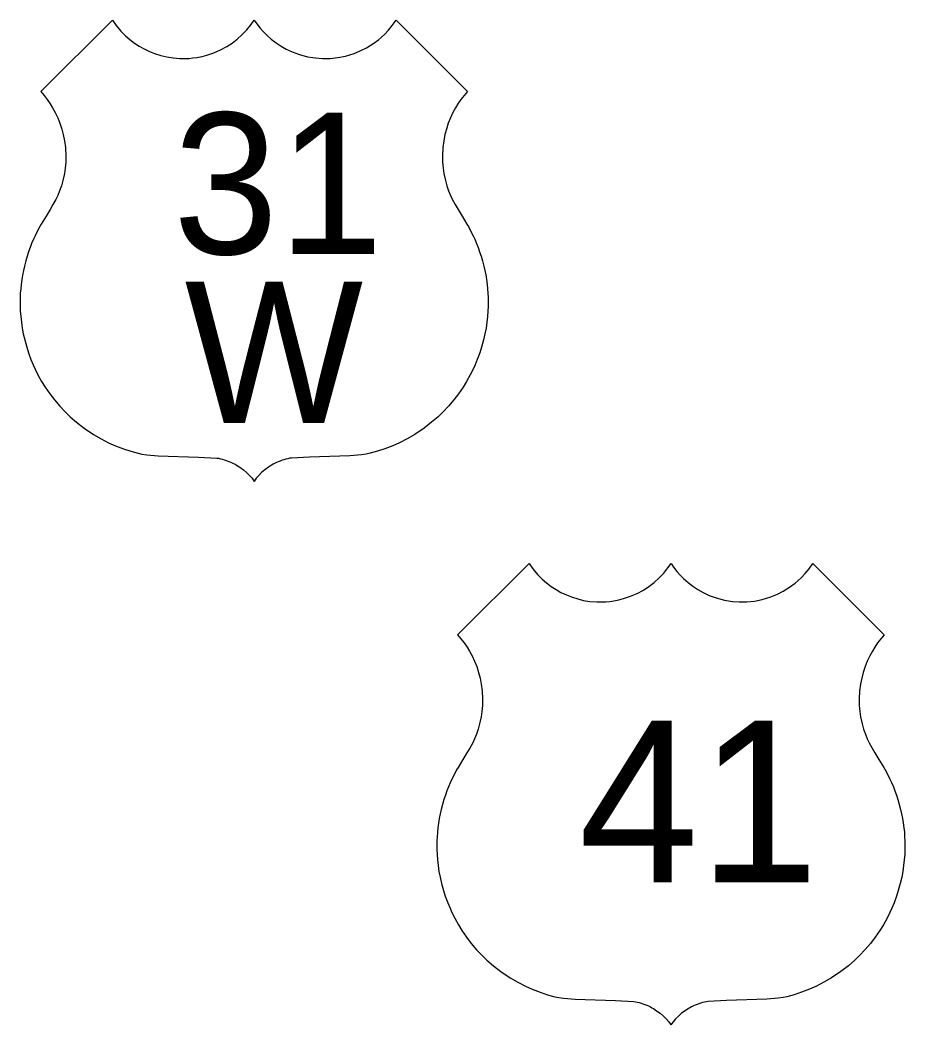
# Model space of a CAD drawing. Extents: x 1612280 to 1883141, y 560852 to 780851.
# Drawn here: x 1755806 to 1758121, y 717768 to 720396 of the extents above; entities that cross this region are included whole.
import ezdxf

# ---------------------------------------------------------------- set-up
doc = ezdxf.new("R2010")
doc.units = 0
doc.layers.add('SURVEY - DRAINAGE - Bridge Deck with Text', color=7, linetype='Continuous')

msp = doc.modelspace()

# ---------------------------------------------------------------- linework, layer by layer
at = {"layer": 'SURVEY - DRAINAGE - Bridge Deck with Text'}
for points in [[(1755860.4, 720210), (1756047.9, 720396.4), (1756057.6, 720382.6), (1756069.9, 720367.9), (1756082, 720355.7), (1756093.2, 720345.9), (1756105.6, 720336.5), (1756118.4, 720328.1), (1756130.8, 720321.1), (1756145.4, 720314.1), (1756158.4, 720308.9), (1756174.8, 720303.8), (1756190.5, 720300.1), (1756207, 720297.5), (1756224.6, 720296.1), (1756232.7, 720295.9), (1756240.7, 720296), (1756248.6, 720296.4), (1756258.7, 720297.3), (1756269.1, 720298.8), (1756282.6, 720301.4), (1756295.1, 720304.6), (1756313.3, 720310.8), (1756330.5, 720318.3), (1756347, 720327.2), (1756360.9, 720336.2), (1756374.6, 720346.7), (1756387.9, 720358.6), (1756399.9, 720371.3), (1756411.2, 720385.2), (1756419, 720396.4), (1756425.9, 720386.5), (1756434.7, 720375.3), (1756442.6, 720366.3), (1756451.9, 720356.9), (1756463.6, 720346.5), (1756476, 720337), (1756489.2, 720328.4), (1756502.8, 720320.7), (1756518.7, 720313.2), (1756537.4, 720306.3), (1756558.6, 720300.7), (1756579.5, 720297.3), (1756597.7, 720296), (1756617.4, 720296.2), (1756637.7, 720298.4), (1756657.8, 720302.4), (1756680.2, 720309.2), (1756697.9, 720316.5), (1756712.5, 720323.9), (1756729.5, 720334.4), (1756743.7, 720345), (1756759.5, 720359), (1756770.2, 720370.3), (1756780.1, 720382.2), (1756790.2, 720396.4), (1756977, 720210)], [(1755860.4, 720210), (1756047.9, 720396.4), (1756057.6, 720382.6), (1756069.9, 720367.9), (1756082, 720355.7), (1756093.2, 720345.9), (1756105.6, 720336.5), (1756118.4, 720328.1), (1756130.8, 720321.1), (1756145.4, 720314.1), (1756158.4, 720308.9), (1756174.8, 720303.8), (1756190.5, 720300.1), (1756207, 720297.5), (1756224.6, 720296.1), (1756232.7, 720295.9), (1756240.7, 720296), (1756248.6, 720296.4), (1756258.7, 720297.3), (1756269.1, 720298.8), (1756282.6, 720301.4), (1756295.1, 720304.6), (1756313.3, 720310.8), (1756330.5, 720318.3), (1756347, 720327.2), (1756360.9, 720336.2), (1756374.6, 720346.7), (1756387.9, 720358.6), (1756399.9, 720371.3), (1756411.2, 720385.2), (1756419, 720396.4), (1756425.9, 720386.5), (1756434.7, 720375.3), (1756442.6, 720366.3), (1756451.9, 720356.9), (1756463.6, 720346.5), (1756476, 720337), (1756489.2, 720328.4), (1756502.8, 720320.7), (1756518.7, 720313.2), (1756537.4, 720306.3), (1756558.6, 720300.7), (1756579.5, 720297.3), (1756597.7, 720296), (1756617.4, 720296.2), (1756637.7, 720298.4), (1756657.8, 720302.4), (1756680.2, 720309.2), (1756697.9, 720316.5), (1756712.5, 720323.9), (1756729.5, 720334.4), (1756743.7, 720345), (1756759.5, 720359), (1756770.2, 720370.3), (1756780.1, 720382.2), (1756790.2, 720396.4), (1756977, 720210)], [(1755860.4, 720210), (1755869.5, 720199.3), (1755877.7, 720188.6), (1755885.4, 720177.5), (1755891.7, 720167.2), (1755898.5, 720154.8), (1755905, 720140.9), (1755910.6, 720126.8), (1755915.7, 720111.4), (1755919.6, 720096.9), (1755922.7, 720081), (1755925, 720063.2), (1755926.1, 720041.6), (1755925.8, 720025.1), (1755924.4, 720009.2), (1755922.3, 719995.2), (1755918.4, 719977), (1755914.5, 719963.2), (1755909.9, 719950), (1755905, 719937.9), (1755900.2, 719927.5), (1755892.5, 719913.8), (1755885.2, 719901.2), (1755874.7, 719883.6), (1755861.9, 719862.5), (1755858.2, 719856.5), (1755852.2, 719845.5), (1755845.7, 719832.3), (1755841.5, 719823.2), (1755836.7, 719811.9), (1755832.6, 719801.6), (1755828.7, 719790.6), (1755824.8, 719778.9), (1755821.1, 719766.3), (1755817.7, 719752.9), (1755815.2, 719741.7), (1755812.8, 719729.6), (1755810.9, 719717.7), (1755809.2, 719705), (1755808, 719693.4), (1755807.1, 719681.8), (1755806.7, 719671), (1755806.5, 719659.8), (1755806.6, 719647.4), (1755807.1, 719635.8), (1755808.1, 719621.3), (1755809.8, 719606.2), (1755812, 719590.9), (1755814.8, 719576.2), (1755818.5, 719559.9), (1755823.7, 719540.8), (1755828.4, 719526.2), (1755834.9, 719508.6), (1755840.8, 719495), (1755845.9, 719483.4), (1755853.2, 719468.8), (1755862.9, 719451.2), (1755872.1, 719436.5), (1755884.1, 719419), (1755896.6, 719402.7), (1755910.4, 719386.4), (1755924.9, 719371.1), (1755937.3, 719359.1), (1755954.2, 719344.4), (1755974, 719329), (1755998.2, 719312.7), (1756018.4, 719300.9), (1756037.9, 719291), (1756055.9, 719282.9), (1756076.7, 719274.9), (1756096, 719268.5), (1756115.4, 719263.2), (1756125.2, 719260.9), (1756137.9, 719259.2), (1756168, 719256.6), (1756273.6, 719253.3), (1756321.3, 719250.8), (1756325.8, 719250.3), (1756330.6, 719249.2), (1756335.8, 719247.9), (1756340.8, 719246.4), (1756345.5, 719244.8), (1756350.2, 719243.1), (1756355.5, 719241), (1756359.9, 719239), (1756365, 719236.5), (1756368.9, 719234.5), (1756372.9, 719232.2), (1756381.4, 719226.8), (1756390.6, 719220.1), (1756399.1, 719212.7), (1756406.7, 719205.2), (1756413.2, 719197.9), (1756418.7, 719189.6)], [(1755860.4, 720210), (1755869.5, 720199.3), (1755877.7, 720188.6), (1755885.4, 720177.5), (1755891.7, 720167.2), (1755898.5, 720154.8), (1755905, 720140.9), (1755910.6, 720126.8), (1755915.7, 720111.4), (1755919.6, 720096.9), (1755922.7, 720081), (1755925, 720063.2), (1755926.1, 720041.6), (1755925.8, 720025.1), (1755924.4, 720009.2), (1755922.3, 719995.2), (1755918.4, 719977), (1755914.5, 719963.2), (1755909.9, 719950), (1755905, 719937.9), (1755900.2, 719927.5), (1755892.5, 719913.8), (1755885.2, 719901.2), (1755874.7, 719883.6), (1755861.9, 719862.5), (1755858.2, 719856.5), (1755852.2, 719845.5), (1755845.7, 719832.3), (1755841.5, 719823.2), (1755836.7, 719811.9), (1755832.6, 719801.6), (1755828.7, 719790.6), (1755824.8, 719778.9), (1755821.1, 719766.3), (1755817.7, 719752.9), (1755815.2, 719741.7), (1755812.8, 719729.6), (1755810.9, 719717.7), (1755809.2, 719705), (1755808, 719693.4), (1755807.1, 719681.8), (1755806.7, 719671), (1755806.5, 719659.8), (1755806.6, 719647.4), (1755807.1, 719635.8), (1755808.1, 719621.3), (1755809.8, 719606.2), (1755812, 719590.9), (1755814.8, 719576.2), (1755818.5, 719559.9), (1755823.7, 719540.8), (1755828.4, 719526.2), (1755834.9, 719508.6), (1755840.8, 719495), (1755845.9, 719483.4), (1755853.2, 719468.8), (1755862.9, 719451.2), (1755872.1, 719436.5), (1755884.1, 719419), (1755896.6, 719402.7), (1755910.4, 719386.4), (1755924.9, 719371.1), (1755937.3, 719359.1), (1755954.2, 719344.4), (1755974, 719329), (1755998.2, 719312.7), (1756018.4, 719300.9), (1756037.9, 719291), (1756055.9, 719282.9), (1756076.7, 719274.9), (1756096, 719268.5), (1756115.4, 719263.2), (1756125.2, 719260.9), (1756137.9, 719259.2), (1756168, 719256.6), (1756273.6, 719253.3), (1756321.3, 719250.8), (1756325.8, 719250.3), (1756330.6, 719249.2), (1756335.8, 719247.9), (1756340.8, 719246.4), (1756345.5, 719244.8), (1756350.2, 719243.1), (1756355.5, 719241), (1756359.9, 719239), (1756365, 719236.5), (1756368.9, 719234.5), (1756372.9, 719232.2), (1756381.4, 719226.8), (1756390.6, 719220.1), (1756399.1, 719212.7), (1756406.7, 719205.2), (1756413.2, 719197.9), (1756418.7, 719189.6)], [(1756977, 720210), (1756967.9, 720199.4), (1756959.6, 720188.7), (1756952, 720177.5), (1756945.7, 720167.2), (1756938.9, 720154.8), (1756932.4, 720140.9), (1756926.8, 720126.8), (1756921.7, 720111.4), (1756917.8, 720097), (1756914.7, 720081), (1756912.4, 720063.3), (1756911.3, 720041.6), (1756911.6, 720025.2), (1756913, 720009.2), (1756915.1, 719995.2), (1756919, 719977), (1756922.9, 719963.2), (1756927.5, 719950.1), (1756932.4, 719938), (1756937.2, 719927.6), (1756944.9, 719913.8), (1756952.2, 719901.3), (1756962.7, 719883.6), (1756975.5, 719862.5), (1756979.2, 719856.6), (1756985.2, 719845.5), (1756991.7, 719832.4), (1756995.9, 719823.2), (1757000.7, 719811.9), (1757004.8, 719801.6), (1757008.7, 719790.6), (1757012.6, 719778.9), (1757016.3, 719766.3), (1757019.7, 719752.9), (1757022.2, 719741.7), (1757024.6, 719729.7), (1757026.5, 719717.7), (1757028.2, 719705), (1757029.4, 719693.4), (1757030.3, 719681.9), (1757030.7, 719671), (1757030.9, 719659.9), (1757030.8, 719647.4), (1757030.4, 719635.9), (1757029.3, 719621.3), (1757027.6, 719606.2), (1757025.4, 719590.9), (1757022.6, 719576.2), (1757019, 719559.9), (1757013.7, 719540.8), (1757009, 719526.2), (1757002.5, 719508.6), (1756996.6, 719495), (1756991.5, 719483.4), (1756984.2, 719468.8), (1756974.5, 719451.3), (1756965.4, 719436.6), (1756953.4, 719419.1), (1756940.8, 719402.7), (1756927, 719386.5), (1756912.5, 719371.1), (1756900.1, 719359.1), (1756883.2, 719344.4), (1756863.4, 719329), (1756839.2, 719312.8), (1756819, 719301), (1756799.5, 719291), (1756781.5, 719282.9), (1756760.7, 719274.9), (1756741.4, 719268.5), (1756722.1, 719263.2), (1756712.2, 719260.9), (1756699.5, 719259.2), (1756669.4, 719256.6), (1756563.8, 719253.3), (1756516.1, 719250.8), (1756511.6, 719250.3), (1756506.8, 719249.2), (1756501.6, 719247.9), (1756496.6, 719246.4), (1756491.9, 719244.9), (1756487.3, 719243.1), (1756481.9, 719241), (1756477.5, 719239), (1756472.4, 719236.5), (1756468.6, 719234.5), (1756464.5, 719232.2), (1756456, 719226.8), (1756446.9, 719220.1), (1756438.3, 719212.7), (1756430.7, 719205.2), (1756424.3, 719197.9), (1756418.7, 719189.6)], [(1756977, 720210), (1756967.9, 720199.4), (1756959.6, 720188.7), (1756952, 720177.5), (1756945.7, 720167.2), (1756938.9, 720154.8), (1756932.4, 720140.9), (1756926.8, 720126.8), (1756921.7, 720111.4), (1756917.8, 720097), (1756914.7, 720081), (1756912.4, 720063.3), (1756911.3, 720041.6), (1756911.6, 720025.2), (1756913, 720009.2), (1756915.1, 719995.2), (1756919, 719977), (1756922.9, 719963.2), (1756927.5, 719950.1), (1756932.4, 719938), (1756937.2, 719927.6), (1756944.9, 719913.8), (1756952.2, 719901.3), (1756962.7, 719883.6), (1756975.5, 719862.5), (1756979.2, 719856.6), (1756985.2, 719845.5), (1756991.7, 719832.4), (1756995.9, 719823.2), (1757000.7, 719811.9), (1757004.8, 719801.6), (1757008.7, 719790.6), (1757012.6, 719778.9), (1757016.3, 719766.3), (1757019.7, 719752.9), (1757022.2, 719741.7), (1757024.6, 719729.7), (1757026.5, 719717.7), (1757028.2, 719705), (1757029.4, 719693.4), (1757030.3, 719681.9), (1757030.7, 719671), (1757030.9, 719659.9), (1757030.8, 719647.4), (1757030.4, 719635.9), (1757029.3, 719621.3), (1757027.6, 719606.2), (1757025.4, 719590.9), (1757022.6, 719576.2), (1757019, 719559.9), (1757013.7, 719540.8), (1757009, 719526.2), (1757002.5, 719508.6), (1756996.6, 719495), (1756991.5, 719483.4), (1756984.2, 719468.8), (1756974.5, 719451.3), (1756965.4, 719436.6), (1756953.4, 719419.1), (1756940.8, 719402.7), (1756927, 719386.5), (1756912.5, 719371.1), (1756900.1, 719359.1), (1756883.2, 719344.4), (1756863.4, 719329), (1756839.2, 719312.8), (1756819, 719301), (1756799.5, 719291), (1756781.5, 719282.9), (1756760.7, 719274.9), (1756741.4, 719268.5), (1756722.1, 719263.2), (1756712.2, 719260.9), (1756699.5, 719259.2), (1756669.4, 719256.6), (1756563.8, 719253.3), (1756516.1, 719250.8), (1756511.6, 719250.3), (1756506.8, 719249.2), (1756501.6, 719247.9), (1756496.6, 719246.4), (1756491.9, 719244.9), (1756487.3, 719243.1), (1756481.9, 719241), (1756477.5, 719239), (1756472.4, 719236.5), (1756468.6, 719234.5), (1756464.5, 719232.2), (1756456, 719226.8), (1756446.9, 719220.1), (1756438.3, 719212.7), (1756430.7, 719205.2), (1756424.3, 719197.9), (1756418.7, 719189.6)], [(1756950.8, 718788.5), (1757138.2, 718974.9), (1757148, 718961.2), (1757160.3, 718946.4), (1757172.4, 718934.2), (1757183.6, 718924.4), (1757196, 718915), (1757208.8, 718906.6), (1757221.2, 718899.6), (1757235.7, 718892.7), (1757248.8, 718887.5), (1757265.2, 718882.3), (1757280.8, 718878.6), (1757297.3, 718876), (1757315, 718874.6), (1757323, 718874.4), (1757331.1, 718874.5), (1757339, 718874.9), (1757349.1, 718875.9), (1757359.5, 718877.3), (1757373, 718879.9), (1757385.5, 718883.2), (1757403.6, 718889.3), (1757420.9, 718896.8), (1757437.4, 718905.7), (1757451.3, 718914.7), (1757465, 718925.2), (1757478.3, 718937.1), (1757490.3, 718949.8), (1757501.5, 718963.7), (1757509.4, 718974.9), (1757516.3, 718965), (1757525, 718953.8), (1757533, 718944.8), (1757542.3, 718935.4), (1757554, 718925), (1757566.4, 718915.5), (1757579.6, 718906.9), (1757593.2, 718899.2), (1757609.1, 718891.7), (1757627.8, 718884.8), (1757649, 718879.2), (1757669.9, 718875.8), (1757688.1, 718874.5), (1757707.8, 718874.8), (1757728.1, 718876.9), (1757748.2, 718880.9), (1757770.6, 718887.7), (1757788.3, 718895), (1757802.9, 718902.4), (1757819.8, 718913), (1757834, 718923.5), (1757849.9, 718937.6), (1757860.6, 718948.8), (1757870.5, 718960.7), (1757880.6, 718975), (1758067.3, 718788.5)], [(1756950.8, 718788.5), (1757138.2, 718974.9), (1757148, 718961.2), (1757160.3, 718946.4), (1757172.4, 718934.2), (1757183.6, 718924.4), (1757196, 718915), (1757208.8, 718906.6), (1757221.2, 718899.6), (1757235.7, 718892.7), (1757248.8, 718887.5), (1757265.2, 718882.3), (1757280.8, 718878.6), (1757297.3, 718876), (1757315, 718874.6), (1757323, 718874.4), (1757331.1, 718874.5), (1757339, 718874.9), (1757349.1, 718875.9), (1757359.5, 718877.3), (1757373, 718879.9), (1757385.5, 718883.2), (1757403.6, 718889.3), (1757420.9, 718896.8), (1757437.4, 718905.7), (1757451.3, 718914.7), (1757465, 718925.2), (1757478.3, 718937.1), (1757490.3, 718949.8), (1757501.5, 718963.7), (1757509.4, 718974.9), (1757516.3, 718965), (1757525, 718953.8), (1757533, 718944.8), (1757542.3, 718935.4), (1757554, 718925), (1757566.4, 718915.5), (1757579.6, 718906.9), (1757593.2, 718899.2), (1757609.1, 718891.7), (1757627.8, 718884.8), (1757649, 718879.2), (1757669.9, 718875.8), (1757688.1, 718874.5), (1757707.8, 718874.8), (1757728.1, 718876.9), (1757748.2, 718880.9), (1757770.6, 718887.7), (1757788.3, 718895), (1757802.9, 718902.4), (1757819.8, 718913), (1757834, 718923.5), (1757849.9, 718937.6), (1757860.6, 718948.8), (1757870.5, 718960.7), (1757880.6, 718975), (1758067.3, 718788.5)], [(1756950.8, 718788.5), (1756959.9, 718777.9), (1756968.1, 718767.2), (1756975.7, 718756), (1756982, 718745.7), (1756988.8, 718733.3), (1756995.4, 718719.4), (1757001, 718705.3), (1757006.1, 718689.9), (1757009.9, 718675.5), (1757013.1, 718659.5), (1757015.4, 718641.8), (1757016.5, 718620.1), (1757016.1, 718603.7), (1757014.7, 718587.7), (1757012.7, 718573.7), (1757008.7, 718555.5), (1757004.8, 718541.7), (1757000.3, 718528.5), (1756995.4, 718516.4), (1756990.6, 718506.1), (1756982.8, 718492.3), (1756975.6, 718479.7), (1756965.1, 718462.1), (1756952.2, 718441), (1756948.5, 718435), (1756942.6, 718424), (1756936.1, 718410.8), (1756931.9, 718401.7), (1756927.1, 718390.4), (1756923, 718380.1), (1756919.1, 718369.1), (1756915.2, 718357.4), (1756911.5, 718344.8), (1756908, 718331.4), (1756905.5, 718320.2), (1756903.2, 718308.1), (1756901.2, 718296.2), (1756899.5, 718283.5), (1756898.4, 718271.9), (1756897.5, 718260.4), (1756897, 718249.5), (1756896.9, 718238.4), (1756897, 718225.9), (1756897.4, 718214.3), (1756898.5, 718199.8), (1756900.2, 718184.7), (1756902.4, 718169.4), (1756905.2, 718154.7), (1756908.8, 718138.4), (1756914.1, 718119.3), (1756918.8, 718104.7), (1756925.2, 718087.1), (1756931.2, 718073.5), (1756936.2, 718061.9), (1756943.5, 718047.3), (1756953.3, 718029.8), (1756962.4, 718015.1), (1756974.4, 717997.6), (1756987, 717981.2), (1757000.8, 717964.9), (1757015.3, 717949.6), (1757027.7, 717937.6), (1757044.6, 717922.9), (1757064.4, 717907.5), (1757088.6, 717891.2), (1757108.8, 717879.5), (1757128.3, 717869.5), (1757146.3, 717861.4), (1757167.1, 717853.4), (1757186.4, 717847), (1757205.7, 717841.7), (1757215.6, 717839.4), (1757228.3, 717837.7), (1757258.4, 717835.1), (1757364, 717831.8), (1757411.7, 717829.3), (1757416.2, 717828.8), (1757421, 717827.7), (1757426.1, 717826.4), (1757431.2, 717824.9), (1757435.9, 717823.4), (1757440.5, 717821.6), (1757445.9, 717819.5), (1757450.3, 717817.6), (1757455.4, 717815), (1757459.2, 717813), (1757463.3, 717810.7), (1757471.8, 717805.3), (1757480.9, 717798.6), (1757489.5, 717791.2), (1757497.1, 717783.7), (1757503.5, 717776.4), (1757509.1, 717768.1)], [(1756950.8, 718788.5), (1756959.9, 718777.9), (1756968.1, 718767.2), (1756975.7, 718756), (1756982, 718745.7), (1756988.8, 718733.3), (1756995.4, 718719.4), (1757001, 718705.3), (1757006.1, 718689.9), (1757009.9, 718675.5), (1757013.1, 718659.5), (1757015.4, 718641.8), (1757016.5, 718620.1), (1757016.1, 718603.7), (1757014.7, 718587.7), (1757012.7, 718573.7), (1757008.7, 718555.5), (1757004.8, 718541.7), (1757000.3, 718528.5), (1756995.4, 718516.4), (1756990.6, 718506.1), (1756982.8, 718492.3), (1756975.6, 718479.7), (1756965.1, 718462.1), (1756952.2, 718441), (1756948.5, 718435), (1756942.6, 718424), (1756936.1, 718410.8), (1756931.9, 718401.7), (1756927.1, 718390.4), (1756923, 718380.1), (1756919.1, 718369.1), (1756915.2, 718357.4), (1756911.5, 718344.8), (1756908, 718331.4), (1756905.5, 718320.2), (1756903.2, 718308.1), (1756901.2, 718296.2), (1756899.5, 718283.5), (1756898.4, 718271.9), (1756897.5, 718260.4), (1756897, 718249.5), (1756896.9, 718238.4), (1756897, 718225.9), (1756897.4, 718214.3), (1756898.5, 718199.8), (1756900.2, 718184.7), (1756902.4, 718169.4), (1756905.2, 718154.7), (1756908.8, 718138.4), (1756914.1, 718119.3), (1756918.8, 718104.7), (1756925.2, 718087.1), (1756931.2, 718073.5), (1756936.2, 718061.9), (1756943.5, 718047.3), (1756953.3, 718029.8), (1756962.4, 718015.1), (1756974.4, 717997.6), (1756987, 717981.2), (1757000.8, 717964.9), (1757015.3, 717949.6), (1757027.7, 717937.6), (1757044.6, 717922.9), (1757064.4, 717907.5), (1757088.6, 717891.2), (1757108.8, 717879.5), (1757128.3, 717869.5), (1757146.3, 717861.4), (1757167.1, 717853.4), (1757186.4, 717847), (1757205.7, 717841.7), (1757215.6, 717839.4), (1757228.3, 717837.7), (1757258.4, 717835.1), (1757364, 717831.8), (1757411.7, 717829.3), (1757416.2, 717828.8), (1757421, 717827.7), (1757426.1, 717826.4), (1757431.2, 717824.9), (1757435.9, 717823.4), (1757440.5, 717821.6), (1757445.9, 717819.5), (1757450.3, 717817.6), (1757455.4, 717815), (1757459.2, 717813), (1757463.3, 717810.7), (1757471.8, 717805.3), (1757480.9, 717798.6), (1757489.5, 717791.2), (1757497.1, 717783.7), (1757503.5, 717776.4), (1757509.1, 717768.1)], [(1758067.3, 718788.5), (1758058.2, 718777.9), (1758050, 718767.2), (1758042.4, 718756), (1758036.1, 718745.8), (1758029.3, 718733.3), (1758022.8, 718719.4), (1758017.1, 718705.4), (1758012, 718690), (1758008.2, 718675.5), (1758005, 718659.5), (1758002.8, 718641.8), (1758001.7, 718620.1), (1758002, 718603.7), (1758003.4, 718587.8), (1758005.5, 718573.8), (1758009.4, 718555.5), (1758013.3, 718541.7), (1758017.8, 718528.6), (1758022.8, 718516.5), (1758027.6, 718506.1), (1758035.3, 718492.4), (1758042.6, 718479.8), (1758053, 718462.1), (1758065.9, 718441.1), (1758069.6, 718435.1), (1758075.5, 718424), (1758082.1, 718410.9), (1758086.3, 718401.8), (1758091.1, 718390.5), (1758095.2, 718380.1), (1758099.1, 718369.2), (1758102.9, 718357.4), (1758106.6, 718344.8), (1758110.1, 718331.4), (1758112.6, 718320.2), (1758115, 718308.2), (1758116.9, 718296.3), (1758118.6, 718283.5), (1758119.8, 718272), (1758120.6, 718260.4), (1758121.1, 718249.5), (1758121.3, 718238.4), (1758121.2, 718225.9), (1758120.7, 718214.4), (1758119.7, 718199.8), (1758118, 718184.7), (1758115.8, 718169.4), (1758113, 718154.7), (1758109.3, 718138.4), (1758104, 718119.3), (1758099.4, 718104.8), (1758092.9, 718087.2), (1758087, 718073.5), (1758081.9, 718061.9), (1758074.6, 718047.3), (1758064.9, 718029.8), (1758055.7, 718015.1), (1758043.7, 717997.6), (1758031.2, 717981.2), (1758017.4, 717965), (1758002.9, 717949.6), (1757990.4, 717937.6), (1757973.6, 717922.9), (1757953.8, 717907.5), (1757929.6, 717891.3), (1757909.4, 717879.5), (1757889.9, 717869.5), (1757871.9, 717861.4), (1757851.1, 717853.4), (1757831.8, 717847), (1757812.4, 717841.7), (1757802.6, 717839.4), (1757789.9, 717837.8), (1757759.8, 717835.1), (1757654.2, 717831.8), (1757606.5, 717829.3), (1757602, 717828.8), (1757597.2, 717827.7), (1757592, 717826.4), (1757587, 717824.9), (1757582.3, 717823.4), (1757577.6, 717821.6), (1757572.3, 717819.5), (1757567.9, 717817.6), (1757562.8, 717815), (1757558.9, 717813), (1757554.9, 717810.7), (1757546.4, 717805.3), (1757537.2, 717798.6), (1757528.7, 717791.2), (1757521.1, 717783.7), (1757514.6, 717776.4), (1757509.1, 717768.1)], [(1758067.3, 718788.5), (1758058.2, 718777.9), (1758050, 718767.2), (1758042.4, 718756), (1758036.1, 718745.8), (1758029.3, 718733.3), (1758022.8, 718719.4), (1758017.1, 718705.4), (1758012, 718690), (1758008.2, 718675.5), (1758005, 718659.5), (1758002.8, 718641.8), (1758001.7, 718620.1), (1758002, 718603.7), (1758003.4, 718587.8), (1758005.5, 718573.8), (1758009.4, 718555.5), (1758013.3, 718541.7), (1758017.8, 718528.6), (1758022.8, 718516.5), (1758027.6, 718506.1), (1758035.3, 718492.4), (1758042.6, 718479.8), (1758053, 718462.1), (1758065.9, 718441.1), (1758069.6, 718435.1), (1758075.5, 718424), (1758082.1, 718410.9), (1758086.3, 718401.8), (1758091.1, 718390.5), (1758095.2, 718380.1), (1758099.1, 718369.2), (1758102.9, 718357.4), (1758106.6, 718344.8), (1758110.1, 718331.4), (1758112.6, 718320.2), (1758115, 718308.2), (1758116.9, 718296.3), (1758118.6, 718283.5), (1758119.8, 718272), (1758120.6, 718260.4), (1758121.1, 718249.5), (1758121.3, 718238.4), (1758121.2, 718225.9), (1758120.7, 718214.4), (1758119.7, 718199.8), (1758118, 718184.7), (1758115.8, 718169.4), (1758113, 718154.7), (1758109.3, 718138.4), (1758104, 718119.3), (1758099.4, 718104.8), (1758092.9, 718087.2), (1758087, 718073.5), (1758081.9, 718061.9), (1758074.6, 718047.3), (1758064.9, 718029.8), (1758055.7, 718015.1), (1758043.7, 717997.6), (1758031.2, 717981.2), (1758017.4, 717965), (1758002.9, 717949.6), (1757990.4, 717937.6), (1757973.6, 717922.9), (1757953.8, 717907.5), (1757929.6, 717891.3), (1757909.4, 717879.5), (1757889.9, 717869.5), (1757871.9, 717861.4), (1757851.1, 717853.4), (1757831.8, 717847), (1757812.4, 717841.7), (1757802.6, 717839.4), (1757789.9, 717837.8), (1757759.8, 717835.1), (1757654.2, 717831.8), (1757606.5, 717829.3), (1757602, 717828.8), (1757597.2, 717827.7), (1757592, 717826.4), (1757587, 717824.9), (1757582.3, 717823.4), (1757577.6, 717821.6), (1757572.3, 717819.5), (1757567.9, 717817.6), (1757562.8, 717815), (1757558.9, 717813), (1757554.9, 717810.7), (1757546.4, 717805.3), (1757537.2, 717798.6), (1757528.7, 717791.2), (1757521.1, 717783.7), (1757514.6, 717776.4), (1757509.1, 717768.1)]]:
    msp.add_lwpolyline(points, dxfattribs=at)

# ---------------------------------------------------------------- texts
for s, height, rotation, p in [('31', 369.6, 0.0014, (1756206.8, 719784.3)), ('31', 369.6, 0.0014, (1756206.8, 719784.3)), ('W', 369.6, 0.0014, (1756237.2, 719342.5)), ('W', 369.6, 0.0014, (1756237.2, 719342.5)), ('41', 422.4, 0.0013, (1757268, 718141.1)), ('41', 422.4, 0.0013, (1757268, 718141.1))]:
    msp.add_text(s, height=height, rotation=rotation, dxfattribs=at).set_placement(p)

doc.saveas('drawing.dxf')
